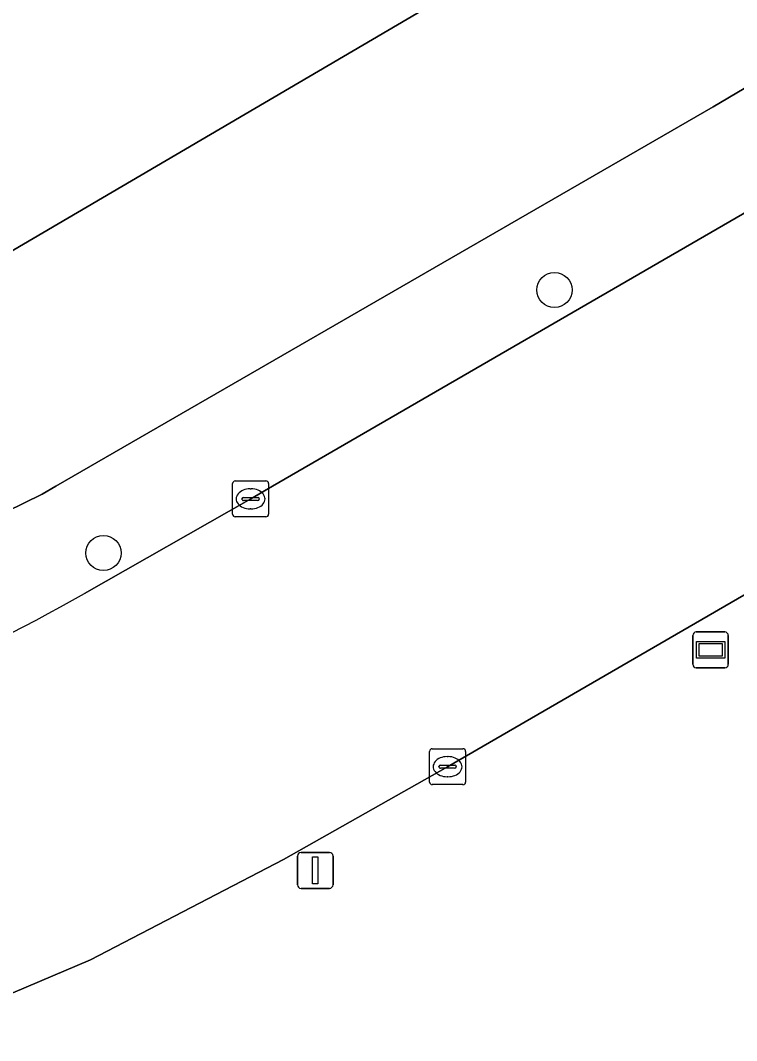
# Model space of a CAD drawing. Extents: x 157692 to 159674, y 381452 to 383291.
# Drawn here: x 159116.93 to 159136.85, y 382234.58 to 382262.95 of the extents above; entities that cross this region are included whole.
import ezdxf

# ---------------------------------------------------------------- set-up
doc = ezdxf.new("R2010")
doc.units = 0
for name, color, linetype in [('IMGEO_Boom', 7, 'Continuous'), ('IMGEO_Erf', 7, 'Continuous'), ('IMGEO_Groenvoorziening', 7, 'Continuous'), ('IMGEO_Kolk', 7, 'Continuous'), ('IMGEO_Lichtmast', 7, 'Continuous'), ('IMGEO_Pand', 7, 'Continuous'), ('IMGEO_Rijbaan_lokaal_open', 7, 'Continuous'), ('IMGEO_Voetpad_open', 7, 'Continuous'), ('IMGEO_Wegwijzer', 7, 'Continuous')]:
    doc.layers.add(name, color=color, linetype=linetype)

msp = doc.modelspace()

# ---------------------------------------------------------------- linework, layer by layer
at = {"layer": 'IMGEO_Boom'}
for centre in [(159131.786, 382255.456), (159119.24, 382248.14)]:
    msp.add_circle(centre, 0.489, dxfattribs=at)
at = {"layer": 'IMGEO_Erf'}
for points in [[(159105.694, 382295.18), (159102.438, 382293.274), (159113.985, 382273.555), (159117.616, 382275.681), (159122.053, 382278.279), (159130.158, 382264.437), (159114.535, 382255.282), (159115.294, 382253.989), (159108.486, 382250), (159105.974, 382248.528), (159105.215, 382249.821), (159101.591, 382247.698), (159100.241, 382250), (159093.699, 382261.16), (159081.718, 382254.144), (159074.613, 382266.206), (159070.467, 382263.811)], [(159101.623, 382243.557), (159105.307, 382244.616), (159109.064, 382245.98), (159116.014, 382250), (159116.529, 382249.284), (159117.534, 382249.781), (159117.912, 382250), (159136.197, 382260.552), (159140.266, 382262.951)]]:
    msp.add_lwpolyline(points, dxfattribs=at)
at = {"layer": 'IMGEO_Groenvoorziening'}
msp.add_lwpolyline([(159114.655, 382211.838), (159118.273, 382209.816), (159123.295, 382212.737), (159150.066, 382227.798), (159154.286, 382230.172), (159164.185, 382211.74), (159155.502, 382237.188), (159151.039, 382235.888), (159146.403, 382234.537), (159146.151, 382234.464), (159147.208, 382232.685), (159140.635, 382228.86), (159137.083, 382234.93), (159143.596, 382238.764), (159138.399, 382247.747), (159128.812, 382242.2), (159124.251, 382239.623), (159118.877, 382236.833), (159114.242, 382234.86)], dxfattribs=at)
at = {"layer": 'IMGEO_Kolk'}
for p, q in [((159122.907, 382250.146), (159123.759, 382250.146)), ((159122.832, 382249.22), (159122.832, 382250.072)), ((159123.32, 382249.926), (159123.345, 382249.926)), ((159123.833, 382250.072), (159123.833, 382249.22)), ((159123.091, 382249.64), (159123.091, 382249.652)), ((159123.529, 382249.603), (159123.131, 382249.603)), ((159123.134, 382249.689), (159123.532, 382249.689)), ((159123.575, 382249.652), (159123.575, 382249.64)), ((159123.343, 382249.366), (159123.318, 382249.366)), ((159123.759, 382249.146), (159122.907, 382249.146)), ((159128.312, 382241.774), (159128.312, 382242.626)), ((159128.387, 382242.7), (159129.239, 382242.7)), ((159128.8, 382242.48), (159128.825, 382242.48)), ((159129.313, 382242.626), (159129.313, 382241.774)), ((159128.571, 382242.194), (159128.571, 382242.206)), ((159129.009, 382242.157), (159128.611, 382242.157)), ((159128.614, 382242.243), (159129.012, 382242.243)), ((159129.055, 382242.206), (159129.055, 382242.194)), ((159128.823, 382241.92), (159128.798, 382241.92)), ((159129.239, 382241.7), (159128.387, 382241.7))]:
    msp.add_line(p, q, dxfattribs=at)
for points in [[(159122.907, 382250.146), (159123.759, 382250.146)], [(159122.832, 382249.22), (159122.832, 382250.072)], [(159123.833, 382250.072), (159123.833, 382249.22)], [(159123.759, 382249.146), (159122.907, 382249.146)], [(159128.312, 382241.774), (159128.312, 382242.626)], [(159128.387, 382242.7), (159129.239, 382242.7)], [(159129.313, 382242.626), (159129.313, 382241.774)], [(159129.239, 382241.7), (159128.387, 382241.7)]]:
    msp.add_lwpolyline(points, dxfattribs=at)
for centre, radius, start, end in [((159122.909, 382250.07), 0.0765, 91.552, 178.448), ((159122.909, 382250.07), 0.0765, 91.552, 178.448), ((159123.757, 382250.07), 0.0765, 1.552, 88.448), ((159123.757, 382250.07), 0.0765, 1.552, 88.448), ((159123.131, 382249.649), 0.0403, 85.8775, 175.7526), ((159123.128, 382249.639), 0.0366, 178.938, 274.7102), ((159123.532, 382249.646), 0.043, 264.8664, 352.4533), ((159123.536, 382249.651), 0.0386, 1.7309, 96.639), ((159122.909, 382249.222), 0.0765, 181.552, 268.448), ((159122.909, 382249.222), 0.0765, 181.552, 268.448), ((159123.757, 382249.222), 0.0765, 271.552, 358.448), ((159123.757, 382249.222), 0.0765, 271.552, 358.448), ((159128.389, 382242.624), 0.0765, 91.552, 178.448), ((159128.389, 382242.624), 0.0765, 91.552, 178.448), ((159129.237, 382242.624), 0.0765, 1.552, 88.448), ((159129.237, 382242.624), 0.0765, 1.552, 88.448), ((159128.611, 382242.203), 0.0403, 85.8775, 175.7526), ((159128.608, 382242.193), 0.0366, 178.938, 274.7102), ((159129.012, 382242.2), 0.043, 264.8664, 352.4533), ((159129.016, 382242.205), 0.0386, 1.7309, 96.639), ((159128.389, 382241.776), 0.0765, 181.552, 268.448), ((159128.389, 382241.776), 0.0765, 181.552, 268.448), ((159129.237, 382241.776), 0.0765, 271.552, 358.448), ((159129.237, 382241.776), 0.0765, 271.552, 358.448)]:
    msp.add_arc(centre, radius, start, end, dxfattribs=at)
for centre, major_axis, ratio, start_param, end_param in [((159123.319, 382249.646), (-0.387, 0.002), 0.722429, 4.712389, 7.853982), ((159123.344, 382249.646), (-0.39, 0.002), 0.717154, 1.570796, 4.712389), ((159128.799, 382242.2), (-0.387, 0.002), 0.722429, 4.712389, 7.853982), ((159128.824, 382242.2), (-0.39, 0.002), 0.717154, 1.570796, 4.712389)]:
    msp.add_ellipse(centre, major_axis=major_axis, ratio=ratio, start_param=start_param, end_param=end_param, dxfattribs=at)
at = {"layer": 'IMGEO_Lichtmast'}
for p, q in [((159124.635, 382238.916), (159124.635, 382239.716)), ((159124.635, 382239.716), (159124.635, 382238.916)), ((159124.735, 382239.816), (159125.525, 382239.816)), ((159125.525, 382239.816), (159124.735, 382239.816)), ((159125.625, 382239.716), (159125.625, 382238.916)), ((159125.625, 382238.916), (159125.625, 382239.716)), ((159125.525, 382238.816), (159124.735, 382238.816)), ((159124.735, 382238.816), (159125.525, 382238.816))]:
    msp.add_line(p, q, dxfattribs=at)
msp.add_lwpolyline([(159125.055, 382239.691), (159125.205, 382239.691), (159125.205, 382238.941), (159125.055, 382238.941), (159125.055, 382239.691)], dxfattribs=at)
for centre, start, end in [((159124.735, 382239.716), 90, 180), ((159124.735, 382239.716), 90, 180), ((159125.525, 382239.716), 0, 90), ((159125.525, 382239.716), 360, 90), ((159124.735, 382238.916), 180, 270), ((159124.735, 382238.916), 180, 270), ((159125.525, 382238.916), 270, 0), ((159125.525, 382238.916), 270, 0)]:
    msp.add_arc(centre, 0.1, start, end, dxfattribs=at)
at = {"layer": 'IMGEO_Pand'}
msp.add_lwpolyline([(159074.613, 382266.206), (159081.718, 382254.144), (159093.699, 382261.16), (159100.241, 382250), (159101.591, 382247.698), (159105.215, 382249.821), (159105.52, 382250), (159106.162, 382250.377), (159105.6, 382251.337), (159113.054, 382255.71), (159113.62, 382254.746), (159114.535, 382255.282), (159130.158, 382264.437), (159122.053, 382278.279), (159117.616, 382275.681), (159113.985, 382273.555), (159102.438, 382293.274), (159105.694, 382295.18), (159101.19, 382302.872), (159101.565, 382303.091), (159113.824, 382310.271), (159085.466, 382358.697), (159081.152, 382356.17), (159037.037, 382330.336)], close=True, dxfattribs=at)
at = {"layer": 'IMGEO_Rijbaan_lokaal_open'}
msp.add_lwpolyline([(159114.242, 382234.86), (159118.877, 382236.833), (159124.251, 382239.623), (159128.812, 382242.2), (159138.399, 382247.747), (159141.944, 382249.798), (159143.36, 382250.606), (159143.55, 382250.715), (159144.583, 382251.304), (159139.952, 382259.287), (159138.138, 382258.213), (159123.944, 382250), (159123.335, 382249.646), (159118.714, 382247.02)], dxfattribs=at)
msp.add_arc((159090.763, 382296.315), 56.668, 287.0992, 299.5538, dxfattribs=at)
at = {"layer": 'IMGEO_Voetpad_open'}
for points in [[(159140.266, 382262.951), (159136.197, 382260.552), (159117.912, 382250), (159117.534, 382249.781), (159116.529, 382249.284), (159116.014, 382250), (159109.064, 382245.98), (159105.307, 382244.616), (159101.623, 382243.557)], [(159118.714, 382247.02), (159123.335, 382249.646), (159123.944, 382250), (159138.138, 382258.213), (159139.952, 382259.287), (159140.577, 382259.654)]]:
    msp.add_lwpolyline(points, dxfattribs=at)
msp.add_arc((159090.763, 382296.315), 56.668, 287.0992, 299.5538, dxfattribs=at)
at = {"layer": 'IMGEO_Wegwijzer'}
for p, q in [((159135.632, 382245.046), (159135.632, 382245.846)), ((159135.632, 382245.846), (159135.632, 382245.046)), ((159135.732, 382245.946), (159136.522, 382245.946)), ((159136.522, 382245.946), (159135.732, 382245.946)), ((159136.622, 382245.846), (159136.622, 382245.046)), ((159136.622, 382245.046), (159136.622, 382245.846)), ((159136.522, 382244.946), (159135.732, 382244.946)), ((159135.732, 382244.946), (159136.522, 382244.946))]:
    msp.add_line(p, q, dxfattribs=at)
for points in [[(159135.733, 382245.678), (159136.521, 382245.678), (159136.521, 382245.214), (159135.733, 382245.214), (159135.733, 382245.678)], [(159135.798, 382245.613), (159135.798, 382245.279), (159136.456, 382245.279), (159136.456, 382245.613), (159135.798, 382245.613)]]:
    msp.add_lwpolyline(points, dxfattribs=at)
for centre, start, end in [((159135.732, 382245.846), 90, 180), ((159135.732, 382245.846), 90, 180), ((159136.522, 382245.846), 0, 90), ((159136.522, 382245.846), 360, 90), ((159135.732, 382245.046), 180, 270), ((159135.732, 382245.046), 180, 270), ((159136.522, 382245.046), 270, 0), ((159136.522, 382245.046), 270, 0)]:
    msp.add_arc(centre, 0.1, start, end, dxfattribs=at)

doc.saveas('drawing.dxf')
